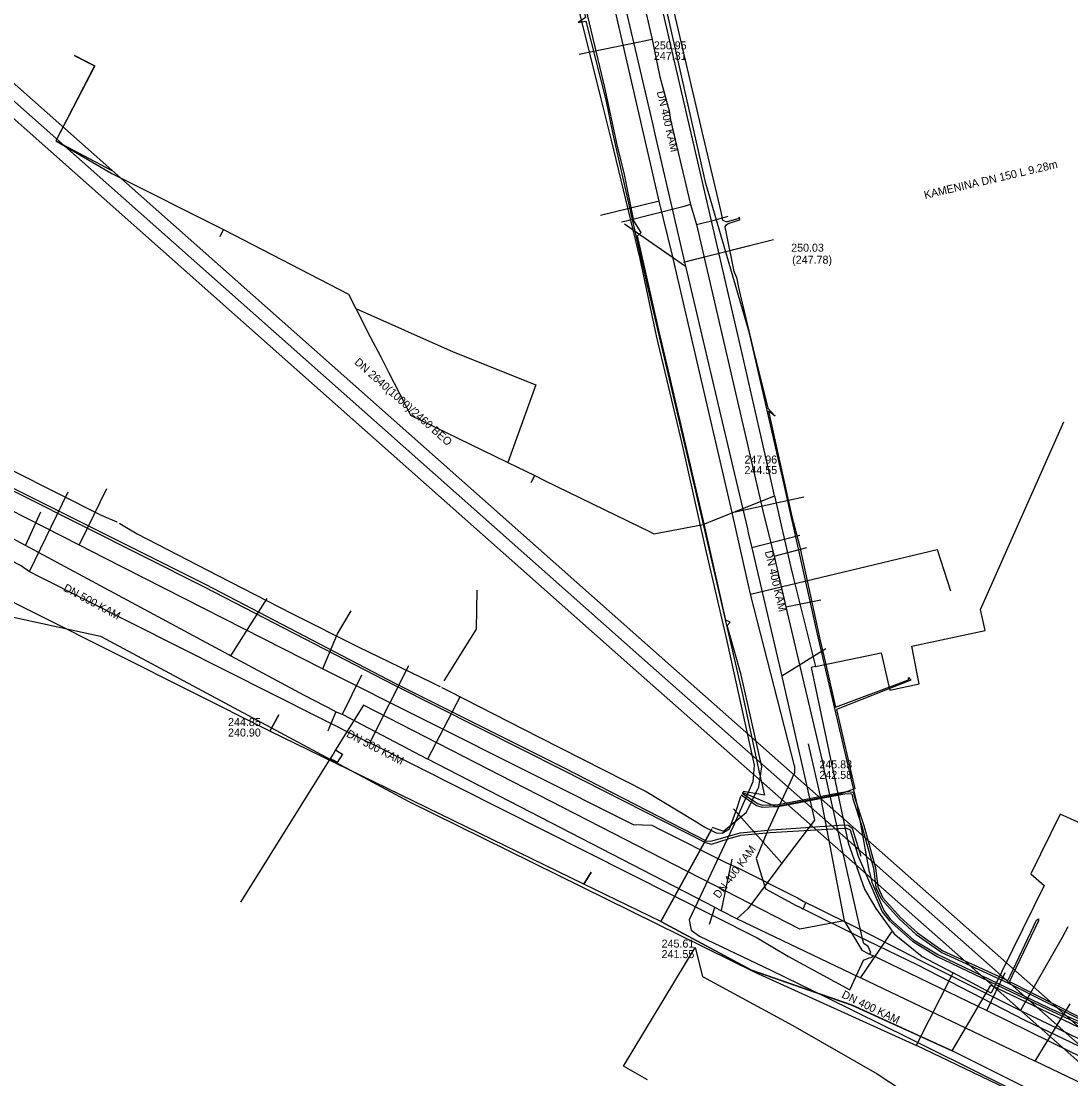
# Model space of a CAD drawing. Extents: x -600309 to -598967, y -1161267 to -1160292.
# Drawn here: x -600154.3 to -600049.4, y -1160840.8 to -1160735.1 of the extents above; entities that cross this region are included whole.
import ezdxf

# ---------------------------------------------------------------- set-up
doc = ezdxf.new("R2010")
doc.units = 0
for name, color, linetype in [('Vrstva 1', 7, 'Continuous'), ('Vrstva 12', 7, 'Continuous'), ('Vrstva 13', 7, 'Continuous'), ('Vrstva 14', 7, 'Continuous'), ('Vrstva 19', 7, 'Continuous'), ('Vrstva 42', 7, 'Continuous'), ('Vrstva 44', 7, 'Continuous'), ('Vrstva 5', 7, 'Continuous'), ('Vrstva 55', 7, 'Continuous'), ('Vrstva 58', 7, 'Continuous'), ('Vrstva 6', 7, 'Continuous'), ('Vrstva 8', 7, 'Continuous'), ('Vrstva 9', 7, 'Continuous')]:
    doc.layers.add(name, color=color, linetype=linetype)

msp = doc.modelspace()

# ---------------------------------------------------------------- linework, layer by layer
at = {"layer": 'Vrstva 1'}
for points in [[(-600152.34, -1160784.13), (-600153.85, -1160787.44)], [(-600120.25, -1160800.42), (-600122.2, -1160804.35)], [(-600123.55, -1160805.98), (-600123.59, -1160805.96), (-600122.8, -1160804.04)], [(-600083.24, -1160818.8), (-600084.31, -1160823.93)], [(-600085.47, -1160825.31), (-600084.94, -1160823.65)], [(-600067.27, -1160826.08), (-600070.38, -1160830.64)]]:
    msp.add_lwpolyline(points, dxfattribs=at)
at = {"layer": 'Vrstva 12'}
for points in [[(-600086.44, -1160750), (-600091.04, -1160730.13), (-600091.46, -1160728.28)], [(-600148.96, -1160738.47), (-600146.92, -1160739.53), (-600150.79, -1160747.01), (-600145.19, -1160750)], [(-600148.97, -1160738.49), (-600146.93, -1160739.54), (-600150.79, -1160747.01), (-600145.21, -1160750.29)], [(-600145.21, -1160750.29), (-600134.03, -1160755.88)], [(-600082.35, -1160767.69), (-600086.44, -1160750)], [(-600134.39, -1160756.59), (-600134.03, -1160755.88)], [(-600134.03, -1160755.88), (-600121.55, -1160762.36), (-600120.83, -1160763.76)], [(-600120.83, -1160763.76), (-600119.37, -1160766.6), (-600118.37, -1160768.54), (-600117.53, -1160770.19), (-600115.89, -1160773.37)], [(-600120.83, -1160763.76), (-600111.1, -1160768.1), (-600102.84, -1160771.42), (-600105.64, -1160779.16)], [(-600079.15, -1160781.72), (-600080.88, -1160774.13), (-600082.22, -1160768.28), (-600082.35, -1160767.69)], [(-600115.89, -1160773.37), (-600115.35, -1160774.42), (-600106.99, -1160778.5)], [(-600106.99, -1160778.5), (-600105.64, -1160779.16)], [(-600105.64, -1160779.16), (-600102.94, -1160780.47)], [(-600103.29, -1160781.17), (-600102.94, -1160780.47)], [(-600102.94, -1160780.47), (-600101.96, -1160780.95)], [(-600101.96, -1160780.95), (-600092.43, -1160785.59)], [(-600078.97, -1160782.5), (-600079.15, -1160781.72)], [(-600086.11, -1160785.35), (-600085.13, -1160784.96), (-600079.22, -1160782.6), (-600078.97, -1160782.5)], [(-600078.97, -1160782.5), (-600078.61, -1160784.1)], [(-600078.61, -1160784.1), (-600078.41, -1160784.98), (-600077.6, -1160788.49), (-600077.34, -1160789.65)], [(-600092.43, -1160785.59), (-600091.53, -1160786.03)], [(-600091.53, -1160786.03), (-600091.03, -1160786.28), (-600086.11, -1160785.35)], [(-600077.34, -1160789.65), (-600077.11, -1160790.63)], [(-600077.11, -1160790.63), (-600074.86, -1160799.54)], [(-600165.11, -1160791.75), (-600162.69, -1160792.95), (-600146.34, -1160796.53), (-600115.52, -1160813.03), (-600080.95, -1160830.1), (-600064.77, -1160837.41)], [(-600064.67, -1160800.46), (-600065.26, -1160797.53), (-600057.91, -1160795.95), (-600058.37, -1160793.87)], [(-600074.86, -1160799.54), (-600068.31, -1160798.2), (-600067.65, -1160801.07)], [(-600074.86, -1160799.54), (-600075.32, -1160799.64), (-600074.72, -1160802.47)], [(-600067.65, -1160801.07), (-600067.45, -1160801.9), (-600064.5, -1160801.29), (-600064.67, -1160800.46)], [(-600074.72, -1160802.47), (-600071.62, -1160817.17), (-600069.99, -1160821.81), (-600068.83, -1160823.72), (-600067.01, -1160826.26), (-600064.22, -1160828.52), (-600061.12, -1160830.16)], [(-600029.64, -1160821.58), (-600030.54, -1160821.16), (-600031.41, -1160823.07), (-600040.3, -1160818.79), (-600048.74, -1160815.06), (-600050.42, -1160814.32), (-600053.37, -1160820.28), (-600052.03, -1160821.44), (-600057.32, -1160832.18), (-600059.67, -1160830.93)], [(-600091.66, -1160840.85), (-600091.96, -1160840.68), (-600094.05, -1160839.49), (-600086.91, -1160827.62), (-600086.16, -1160830.54), (-600077.15, -1160835.41), (-600068.71, -1160840.25), (-600066.18, -1160841.92), (-600061.52, -1160841.51), (-600055.76, -1160844.23), (-600054.42, -1160843.75), (-600049.36, -1160846.22)], [(-600064.77, -1160837.41), (-600064.64, -1160837.14), (-600061.26, -1160830.44), (-600061.12, -1160830.16)], [(-600059.67, -1160830.93), (-600061.12, -1160830.16)], [(-600028.74, -1160854.29), (-600030.68, -1160852.89), (-600035, -1160850.8), (-600036.79, -1160851.1), (-600041.29, -1160848.69), (-600064.77, -1160837.41)]]:
    msp.add_lwpolyline(points, dxfattribs=at)
at = {"layer": 'Vrstva 13'}
for p, q in [((-600083.22, -1160784.17), (-600076.05, -1160782.58)), ((-600076.12, -1160822.99), (-600075.84, -1160823.13)), ((-600075.84, -1160823.13), (-600075.45, -1160823.33)), ((-600075.45, -1160823.33), (-600075.2, -1160823.45)), ((-600076.12, -1160823.76), (-600075.97, -1160823.47)), ((-600076.12, -1160823.76), (-600075.91, -1160823.87))]:
    msp.add_line(p, q, dxfattribs=at)
for points in [[(-600076.96, -1160809.47), (-600081.36, -1160792.32), (-600083.22, -1160784.17), (-600089.19, -1160758.35), (-600090.49, -1160753.05), (-600095.36, -1160731.9), (-600100.66, -1160709.97), (-600102.64, -1160701.51), (-600106.58, -1160684.66), (-600108.87, -1160675.39), (-600114.8, -1160649.58), (-600116.87, -1160640.65), (-600118.02, -1160639.59), (-600118.26, -1160639.37), (-600118.33, -1160639.01)], [(-600090.49, -1160753.05), (-600090.65, -1160753.09), (-600096.36, -1160754.49)], [(-600148.46, -1160787.4), (-600148.31, -1160787.09), (-600145.69, -1160781.76)], [(-600157.35, -1160782.89), (-600151.94, -1160785.62), (-600148.46, -1160787.4), (-600146, -1160788.65), (-600124.13, -1160799.78), (-600093.09, -1160815.34), (-600091.24, -1160815.41), (-600090.35, -1160815.87), (-600083.92, -1160819.09), (-600082.56, -1160819.71), (-600076.69, -1160822.68), (-600076.12, -1160822.99)], [(-600081.36, -1160792.32), (-600062.7, -1160787.86), (-600061.37, -1160791.98)], [(-600124.13, -1160799.78), (-600123.99, -1160799.46), (-600122.64, -1160796.3), (-600121.27, -1160793.98)], [(-600076.96, -1160809.47), (-600076.99, -1160810.19), (-600079.61, -1160815.85), (-600080.81, -1160818.74), (-600079.86, -1160821.76), (-600076.81, -1160823.43), (-600076.44, -1160823.6)], [(-600075.97, -1160823.47), (-600075.97, -1160823.47), (-600075.84, -1160823.13)], [(-600076.44, -1160823.6), (-600076.14, -1160823.76), (-600076.12, -1160823.76)], [(-600075.91, -1160823.87), (-600070.68, -1160826.48), (-600064.69, -1160829.36), (-600053.95, -1160834.9), (-600043.04, -1160840.13), (-600032.02, -1160845.38), (-600021.22, -1160850.5), (-600010.24, -1160855.65), (-600003.77, -1160858.66), (-600001.04, -1160859.88)], [(-600075.2, -1160823.45), (-600070.43, -1160825.81), (-600064.32, -1160828.96), (-600054.38, -1160833.93), (-600053.49, -1160834.37), (-600042.61, -1160839.61), (-600040.39, -1160840.66), (-600031.7, -1160844.77), (-600030.24, -1160845.46), (-600022.4, -1160849.16), (-600020.77, -1160849.93), (-600014.89, -1160852.71), (-600009.83, -1160855.1), (-600003.91, -1160857.8), (-600000.84, -1160859.2)], [(-600054.38, -1160833.93), (-600054.32, -1160833.82), (-600050.2, -1160826.6), (-600049.61, -1160825.52)]]:
    msp.add_lwpolyline(points, dxfattribs=at)
at = {"layer": 'Vrstva 14'}
msp.add_lwpolyline([(-600058.37, -1160793.87), (-600050.06, -1160775.1)], dxfattribs=at)
at = {"layer": 'Vrstva 19'}
for points in [[(-600113.58, -1160640.31), (-600108.25, -1160664.57), (-600102.11, -1160689.17), (-600100.45, -1160696.77), (-600098.84, -1160703.82), (-600098.7, -1160704.47), (-600098.54, -1160705.15), (-600096.95, -1160711.87), (-600091.21, -1160736.91), (-600090.44, -1160740.62), (-600089.49, -1160744.01), (-600089.36, -1160744.94), (-600087.36, -1160753.39), (-600086.87, -1160755.06), (-600086.78, -1160755.37), (-600080.13, -1160783.99), (-600079.77, -1160785.48), (-600079.01, -1160788.51), (-600077.84, -1160793.58), (-600074.08, -1160809.55)], [(-600308.54, -1160698.43), (-600291.19, -1160709.43), (-600290.79, -1160709.68), (-600290.39, -1160709.93), (-600238.67, -1160742.95), (-600238.15, -1160743.25), (-600237.75, -1160743.49), (-600203.58, -1160763.93), (-600200.61, -1160765.61), (-600180.65, -1160775.98), (-600179.56, -1160776.52), (-600179.07, -1160776.77), (-600154.23, -1160789.49), (-600153.45, -1160790.06), (-600152.55, -1160790.51), (-600119.84, -1160806.97), (-600119.42, -1160807.18), (-600119, -1160807.39), (-600080.72, -1160826.65), (-600077.58, -1160828.52), (-600071.44, -1160831.86), (-600070.26, -1160829.26)], [(-600091.21, -1160736.91), (-600098.49, -1160738.41)], [(-600087.36, -1160753.39), (-600088.12, -1160753.6), (-600093.94, -1160755.07), (-600094.25, -1160755.14)], [(-600086.78, -1160755.37), (-600085.02, -1160754.95), (-600083.83, -1160754.62), (-600083.59, -1160754.56)], [(-600153.45, -1160790.06), (-600149.56, -1160782.1)], [(-600079.01, -1160788.51), (-600075.75, -1160787.65)], [(-600077.84, -1160793.58), (-600074.34, -1160792.88)], [(-600119.42, -1160807.18), (-600115.53, -1160799.45)], [(-600072.02, -1160824.96), (-600076.44, -1160825.8), (-600120.04, -1160803.41), (-600122.84, -1160807.89), (-600123.1, -1160808.31)], [(-600075.6, -1160807.29), (-600074.3, -1160812.95), (-600072.02, -1160824.96)], [(-600123.1, -1160808.31), (-600123.37, -1160808.74), (-600132.35, -1160823.1)], [(-600122.84, -1160807.89), (-600122.5, -1160808.1), (-600122.16, -1160808.31), (-600122.69, -1160809.16), (-600123.03, -1160808.95), (-600123.37, -1160808.74)], [(-600069.47, -1160828.3), (-600069.35, -1160828.14), (-600069.6, -1160827.53), (-600070.03, -1160827.22), (-600070.16, -1160826.91), (-600074.08, -1160809.55)], [(-600072.02, -1160824.96), (-600070.24, -1160827.89)], [(-600070.26, -1160829.26), (-600070.09, -1160828.9), (-600069.52, -1160828.66), (-600069.22, -1160828.59), (-600069.14, -1160828.43)], [(-600070.24, -1160827.89), (-600070.04, -1160828.01), (-600069.81, -1160828.12), (-600069.47, -1160828.3), (-600069.14, -1160828.43), (-600068.7, -1160828.63), (-600067.42, -1160829.27), (-600057.74, -1160833.93), (-600049.35, -1160838.07), (-600045.63, -1160839.81), (-600042.92, -1160841.09), (-600030.52, -1160846.95), (-600024.43, -1160849.93), (-600015.44, -1160854.15), (-600009.05, -1160857.12), (-600006.04, -1160858.54), (-599998.33, -1160862.11), (-599997.88, -1160862.32)], [(-600057.74, -1160833.93), (-600055.91, -1160830.13)]]:
    msp.add_lwpolyline(points, dxfattribs=at)
at = {"layer": 'Vrstva 42'}
for points in [[(-600121.82, -1160639.34), (-600121.57, -1160639.42), (-600120.09, -1160642.28), (-600118.6, -1160647.27), (-600114.01, -1160666.91), (-600110.44, -1160682.52), (-600109.65, -1160685.22), (-600109, -1160687.93), (-600109.53, -1160688.21), (-600108.95, -1160688.14), (-600108.27, -1160691.27), (-600104.21, -1160706.65), (-600101.79, -1160718.59), (-600097.87, -1160734.68), (-600098.6, -1160735.2), (-600097.83, -1160735.05), (-600095.84, -1160742.94), (-600095.12, -1160746.36), (-600091.69, -1160761.49), (-600086.77, -1160782.46), (-600082.18, -1160802.35), (-600080.5, -1160810.1), (-600079.99, -1160812.42), (-600082.12, -1160812.03)], [(-600090.98, -1160725.82), (-600086.24, -1160746.08), (-600084.34, -1160754.13), (-600084.16, -1160754.96), (-600083.85, -1160755.09), (-600083.66, -1160755.08), (-600082.62, -1160754.77), (-600082.46, -1160754.64)], [(-600082.78, -1160760.66), (-600083.02, -1160760.08), (-600083.9, -1160755.62), (-600083.76, -1160755.4), (-600083.6, -1160755.28), (-600082.48, -1160754.93), (-600082.44, -1160754.85), (-600082.46, -1160754.64)], [(-600082.78, -1160760.66), (-600082.57, -1160761.69), (-600082.36, -1160762.55), (-600081.11, -1160767.85), (-600079.63, -1160773.75), (-600078.92, -1160774.54), (-600079.57, -1160774.05), (-600077.23, -1160784.57), (-600076.49, -1160787.46), (-600074.43, -1160796.83), (-600073.84, -1160799.36), (-600072.87, -1160803.6), (-600065.57, -1160800.88), (-600065.57, -1160800.64), (-600065.36, -1160800.93), (-600072.78, -1160803.85), (-600070.96, -1160811.76), (-600071.7, -1160812.04), (-600072.33, -1160812.29), (-600078.72, -1160813.54), (-600078.81, -1160813.55), (-600078.83, -1160813.54), (-600079.26, -1160813.36), (-600082.17, -1160812.13)], [(-600155.14, -1160779.96), (-600146.27, -1160784.44), (-600144.72, -1160785.1), (-600144.67, -1160785.11)], [(-600144.47, -1160785.22), (-600144.42, -1160785.25), (-600142.66, -1160786.29), (-600134.61, -1160790.46), (-600127.2, -1160794.24), (-600120.57, -1160797.58), (-600113.28, -1160801.12), (-600112.41, -1160801.55), (-600112.37, -1160801.5)], [(-600108.74, -1160791.92), (-600108.79, -1160795.83), (-600112.01, -1160800.97)], [(-600112.2, -1160801.6), (-600112.22, -1160801.65), (-600111.49, -1160802), (-600102.51, -1160806.6), (-600091.79, -1160812.04), (-600086.99, -1160814.94), (-600085.95, -1160815.59), (-600084.82, -1160816.17), (-600084.19, -1160816.19), (-600083.48, -1160815.76), (-600082.72, -1160813.69), (-600082.35, -1160812.55), (-600082.38, -1160812.5)], [(-600082.32, -1160812.37), (-600080.77, -1160813.43), (-600080.21, -1160813.61), (-600078.83, -1160813.54), (-600078.72, -1160813.54), (-600078.6, -1160813.53), (-600072.51, -1160812.37), (-600071.74, -1160812.24), (-600071.26, -1160812.29), (-600071.14, -1160812.78), (-600070.26, -1160815.49), (-600069.07, -1160819.7), (-600068.84, -1160821.64), (-600068.31, -1160822.78), (-600066.52, -1160824.78), (-600064.8, -1160826.34), (-600062.24, -1160828.13), (-600058.62, -1160829.79), (-600055.67, -1160831.16), (-600048, -1160835.04), (-600045.24, -1160836.39), (-600037.6, -1160839.88), (-600034.75, -1160841.08)], [(-600082.2, -1160812.21), (-600080.69, -1160813.25), (-600080.19, -1160813.41), (-600079.26, -1160813.36), (-600078.62, -1160813.33), (-600072.55, -1160812.17), (-600071.74, -1160812.04), (-600071.7, -1160812.04), (-600071.1, -1160812.11), (-600070.94, -1160812.72), (-600070.06, -1160815.43), (-600068.87, -1160819.66), (-600068.64, -1160821.58), (-600068.15, -1160822.66), (-600066.38, -1160824.64), (-600064.68, -1160826.18), (-600062.14, -1160827.95), (-600058.54, -1160829.61), (-600055.67, -1160830.94), (-600055.39, -1160830.39), (-600052.78, -1160824.9), (-600052.6, -1160824.76), (-600052.6, -1160824.98), (-600055.21, -1160830.47), (-600055.49, -1160831.02), (-600048.4, -1160834.61)]]:
    msp.add_lwpolyline(points, dxfattribs=at)
at = {"layer": 'Vrstva 44'}
for points in [[(-600069.49, -1160820.09), (-600070.67, -1160813.43), (-600074.68, -1160796.32), (-600078.02, -1160781.37), (-600081.47, -1160766.25), (-600085.84, -1160751.3), (-600091.79, -1160724.83), (-600093.16, -1160718.5), (-600094.76, -1160712.12), (-600097.89, -1160698.01), (-600099.3, -1160691.81), (-600100.18, -1160687.88), (-600103.37, -1160673.63), (-600105.46, -1160665.08), (-600106.51, -1160660.39), (-600111.5, -1160639.32)], [(-600308.54, -1160690.9), (-600306.09, -1160692.48), (-600291.71, -1160701.55), (-600273.11, -1160713.37), (-600254.79, -1160725.03), (-600246.52, -1160730.48), (-600226.11, -1160743.3), (-600207.8, -1160754.21), (-600190.24, -1160763.79), (-600175.06, -1160771.62), (-600154.14, -1160782.18), (-600135.82, -1160791.37), (-600116.86, -1160801.24), (-600100.05, -1160809.63), (-600085.79, -1160816.98), (-600085.33, -1160817), (-600083.68, -1160816.55), (-600082.39, -1160816.18), (-600079.29, -1160815.87), (-600072.02, -1160815.38), (-600071.61, -1160815.4), (-600071.21, -1160815.69), (-600070.34, -1160818.49)], [(-600175.15, -1160771.89), (-600154.26, -1160782.4), (-600135.99, -1160791.6), (-600116.96, -1160801.42), (-600100.17, -1160809.87), (-600085.87, -1160817.14), (-600085.28, -1160817.29), (-600083.59, -1160816.76), (-600082.33, -1160816.42), (-600079.41, -1160816.13), (-600072.01, -1160815.71), (-600071.77, -1160815.71), (-600071.42, -1160815.86), (-600070.61, -1160818.52), (-600068.2, -1160824.07), (-600067.52, -1160824.93), (-600065.19, -1160827), (-600062.72, -1160828.54), (-600051.63, -1160833.82), (-600038.19, -1160840.01), (-600034.25, -1160841.61)], [(-600069.49, -1160820.09), (-600069.24, -1160821.11), (-600068.05, -1160823.93), (-600067.37, -1160824.82), (-600065.09, -1160826.87), (-600062.57, -1160828.35), (-600051.54, -1160833.67), (-600038.09, -1160839.71), (-600034.19, -1160841.43)]]:
    msp.add_lwpolyline(points, dxfattribs=at)
at = {"layer": 'Vrstva 5'}
msp.add_line((-600083.08, -1160813.76), (-600078.23, -1160819.2), dxfattribs=at)
msp.add_lwpolyline([(-600308.54, -1160606.85), (-600293.71, -1160619.85), (-600261.21, -1160648.62), (-600227.37, -1160678.98), (-600193.6, -1160708.94), (-600158.76, -1160739.74), (-600125.82, -1160768.91), (-600092.25, -1160798.69), (-600058.95, -1160828.11), (-600025.17, -1160858.03), (-599991.2, -1160888.1), (-599957.35, -1160917.96), (-599922.99, -1160948.3), (-599888.58, -1160978.69), (-599854.96, -1161008.36), (-599821.09, -1161038.33), (-599787.86, -1161071.18), (-599769.32, -1161098.46), (-599756.94, -1161125.32), (-599745.87, -1161159.88), (-599726.48, -1161222.14), (-599721.97, -1161234.03), (-599710.42, -1161267.03)], dxfattribs=at)
at = {"layer": 'Vrstva 55'}
for points in [[(-600085.23, -1160815.76), (-600090.32, -1160825.04), (-600098.02, -1160821.29), (-600097.3, -1160820.1), (-600098.02, -1160821.29), (-600129.43, -1160806.01), (-600128.52, -1160804.38), (-600129.43, -1160806.01), (-600160.35, -1160790.49), (-600159.44, -1160788.59), (-600160.35, -1160790.49), (-600195.2, -1160772.54), (-600194.55, -1160770.77), (-600195.2, -1160772.54), (-600220.28, -1160758.66), (-600220.75, -1160756.08), (-600249.96, -1160738.25), (-600250.89, -1160738.95), (-600284.61, -1160715.75), (-600308.54, -1160700.48)], [(-600085.21, -1160815.59), (-600084.06, -1160815.99), (-600081.76, -1160814.1), (-600080.55, -1160811.57), (-600080.25, -1160809.57), (-600082.32, -1160800.39), (-600083.69, -1160795.47), (-600083.39, -1160795.13), (-600083.84, -1160794.92), (-600086.08, -1160784.99), (-600089.74, -1160769.3), (-600090.52, -1160765.95), (-600092.68, -1160756.52), (-600092.3, -1160756.17), (-600093.02, -1160755.02), (-600093.95, -1160750.39), (-600094.71, -1160747.41), (-600095.94, -1160741.68), (-600098.45, -1160731.04)], [(-600038.64, -1160994.33), (-600031.63, -1160979.98), (-600014.29, -1160885.2), (-600013.39, -1160878.92), (-600013.39, -1160874.14), (-600014.29, -1160869.95), (-600016.08, -1160866.66), (-600019.97, -1160861.58), (-600024.45, -1160858.29), (-600028.94, -1160855.9), (-600028.34, -1160852.91), (-600037.61, -1160848.13), (-600041.5, -1160847.83), (-600061.23, -1160837.96), (-600071.2, -1160833.38), (-600081.26, -1160829.89), (-600090.32, -1160825.04), (-600085.27, -1160815.83)], [(-600085.31, -1160815.9), (-600090.32, -1160825.04), (-600081.26, -1160829.89), (-600071.23, -1160833.38), (-600061.23, -1160837.96), (-600057.34, -1160831.38), (-600054.61, -1160832.69)], [(-600054.61, -1160832.69), (-600001.73, -1160857.99)]]:
    msp.add_lwpolyline(points, dxfattribs=at)
at = {"layer": 'Vrstva 58'}
msp.add_lwpolyline([(-600098.72, -1160733.2), (-600096.35, -1160742.69), (-600095.29, -1160746.97), (-600093.88, -1160752.89), (-600092.44, -1160758.81), (-600090.8, -1160766.52), (-600088.25, -1160777.27), (-600085.91, -1160787.7), (-600083.78, -1160796.85), (-600081.02, -1160809.41), (-600081.15, -1160811.06), (-600083.14, -1160815.61), (-600087.51, -1160824.86), (-600087.29, -1160825.89), (-600086.46, -1160826.49), (-600079.27, -1160829.93), (-600073.74, -1160832.62), (-600065.52, -1160836.69), (-600057.36, -1160840.75), (-600050.56, -1160844.19)], dxfattribs=at)
at = {"layer": 'Vrstva 6'}
for points in [[(-600308.54, -1160605.1), (-600292.84, -1160618.86), (-600260.33, -1160647.63), (-600226.49, -1160677.99), (-600192.72, -1160707.95), (-600157.88, -1160738.75), (-600124.94, -1160767.92), (-600091.37, -1160797.7), (-600058.07, -1160827.12), (-600024.29, -1160857.04), (-599990.32, -1160887.11), (-599956.48, -1160916.97), (-599922.11, -1160947.31), (-599887.7, -1160977.7), (-599854.08, -1161007.37), (-599820.19, -1161037.36), (-599786.84, -1161070.33), (-599768.16, -1161097.81), (-599755.71, -1161124.84), (-599744.61, -1161159.48), (-599725.23, -1161221.71), (-599720.73, -1161233.58), (-599709.02, -1161267.03)], [(-599711.82, -1161267.03), (-599723.21, -1161234.48), (-599727.73, -1161222.57), (-599747.13, -1161160.27), (-599758.17, -1161125.8), (-599770.48, -1161099.11), (-599788.88, -1161072.03), (-599821.99, -1161039.3), (-599855.84, -1161009.35), (-599889.46, -1160979.68), (-599923.87, -1160949.29), (-599958.23, -1160918.95), (-599992.08, -1160889.09), (-600026.05, -1160859.02), (-600059.83, -1160829.1), (-600093.13, -1160799.68), (-600126.7, -1160769.9), (-600159.64, -1160740.73), (-600194.48, -1160709.93), (-600228.25, -1160679.97), (-600262.09, -1160649.61), (-600294.58, -1160620.84), (-600308.54, -1160608.61)]]:
    msp.add_lwpolyline(points, dxfattribs=at)
at = {"layer": 'Vrstva 9'}
for p, q in [((-600093.96, -1160755.33), (-600087.88, -1160759.54)), ((-600079.06, -1160756.9), (-600088.06, -1160759.18)), ((-600079.06, -1160756.9), (-600087.97, -1160759.13)), ((-600076.45, -1160786.45), (-600081.25, -1160787.69)), ((-600129.7, -1160792.76), (-600133.35, -1160798.48)), ((-600073.83, -1160797.77), (-600078.24, -1160800.53)), ((-600110.39, -1160802.56), (-600113.64, -1160808.81)), ((-600081.63, -1160823.76), (-600082.75, -1160824.76)), ((-600049.47, -1160833.25), (-600052.97, -1160838.98))]:
    msp.add_line(p, q, dxfattribs=at)
for points in [[(-600101.79, -1160699.92), (-600100.84, -1160704), (-600100.83, -1160704.01), (-600100.5, -1160705.44), (-600100.49, -1160705.46), (-600100.14, -1160706.98), (-600100.1, -1160707.15), (-600099.4, -1160710.29), (-600099.37, -1160710.41), (-600097.67, -1160717.55), (-600097.62, -1160717.76), (-600092.77, -1160738.46)], [(-600092.77, -1160738.46), (-600091.17, -1160745.28), (-600090.93, -1160746.36), (-600087.97, -1160759.13), (-600087.88, -1160759.54), (-600082.98, -1160780.32)], [(-600082.98, -1160780.32), (-600081.68, -1160785.78), (-600081.59, -1160786.19), (-600081.25, -1160787.69), (-600081.25, -1160787.69), (-600078.24, -1160800.53), (-600078.21, -1160800.68), (-600074.96, -1160814.89)], [(-600125.95, -1160802.46), (-600133.35, -1160798.48), (-600133.51, -1160798.4), (-600153.85, -1160787.45), (-600154.26, -1160787.22), (-600154.69, -1160787), (-600154.95, -1160786.85), (-600157.9, -1160785.27)], [(-600082.75, -1160824.76), (-600084.3, -1160823.96), (-600084.31, -1160823.95), (-600084.93, -1160823.63), (-600084.96, -1160823.61), (-600113.63, -1160808.82), (-600113.64, -1160808.81), (-600122.1, -1160804.39), (-600122.26, -1160804.32), (-600122.84, -1160804.07), (-600122.92, -1160804.03), (-600125.95, -1160802.46)], [(-600074.96, -1160814.89), (-600078.23, -1160819.2), (-600081.63, -1160823.76)], [(-600043.6, -1160843.46), (-600045.71, -1160842.45), (-600045.8, -1160842.41), (-600046.43, -1160842.1), (-600046.52, -1160842.06), (-600052.87, -1160839.03), (-600052.97, -1160838.98), (-600070.39, -1160830.66), (-600070.56, -1160830.58), (-600082.75, -1160824.76)]]:
    msp.add_lwpolyline(points, dxfattribs=at)

# ---------------------------------------------------------------- texts
at = {"layer": 'Vrstva 12'}
for s, p in [('250.95', (-600091.03, -1160737.88)), ('247.31', (-600091.03, -1160738.93)), ('250.03', (-600077.31, -1160758.1)), ('(247.78)', (-600077.21, -1160759.3)), ('247.96', (-600081.98, -1160779.27)), ('244.55', (-600081.98, -1160780.32)), ('244.85', (-600133.59, -1160805.5)), ('240.90', (-600133.59, -1160806.55)), ('245.83', (-600074.49, -1160809.73)), ('242.58', (-600074.49, -1160810.78)), ('245.61', (-600090.26, -1160827.64)), ('241.55', (-600090.26, -1160828.69))]:
    msp.add_text(s, height=0.8, dxfattribs=at).set_placement(p)
for s, rotation, p in [('DN 400 KAM', 283.2703, (-600090.75, -1160742.13)), ('KAMENINA DN 150 L 9.28m', 13.1937, (-600063.93, -1160752.83)), ('DN 400 KAM', 283.213, (-600079.95, -1160788.07)), ('DN 500 KAM', 331.6853, (-600150.12, -1160791.94)), ('DN 500 KAM', 332.4301, (-600121.83, -1160806.53)), ('DN 400 KAM', 53.0559, (-600084.53, -1160822.8)), ('DN 400 KAM', 334.4928, (-600072.33, -1160832.6))]:
    msp.add_text(s, height=0.8, rotation=rotation, dxfattribs=at).set_placement(p)
at = {"layer": 'Vrstva 8'}
msp.add_text('DN 2640(1000)/2460 BEO', height=0.8, rotation=318.4499, dxfattribs=at).set_placement((-600121.03, -1160769.24))

doc.saveas('drawing.dxf')
